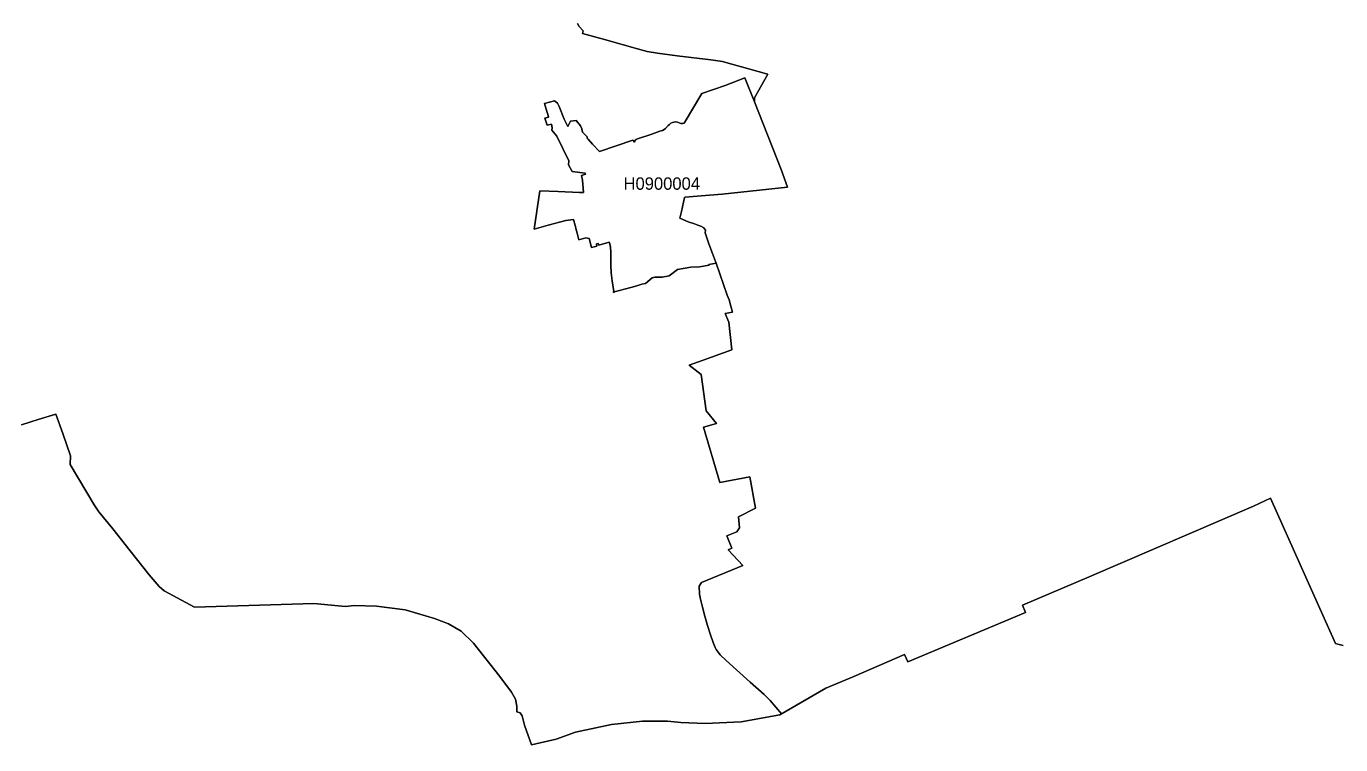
# Model space of a CAD drawing. Extents: x 369010 to 739155, y 6377141 to 6616555.
# Drawn here: x 643216 to 653824, y 6557204 to 6562999 of the extents above; entities that cross this region are included whole.
import ezdxf
from ezdxf.enums import TextEntityAlignment as Align

# ---------------------------------------------------------------- set-up
doc = ezdxf.new("R2010")
doc.units = 0
doc.header["$LTSCALE"] = 40
doc.layers.add('1', color=7, linetype='Continuous', lineweight=13)
doc.layers.add('2', color=7, linetype='Continuous')

msp = doc.modelspace()

# ---------------------------------------------------------------- linework, layer by layer
at = {"layer": '1'}
for points in [[(647664.16, 6563021.84), (647678.06, 6562997.34), (647709.34, 6562961.59), (647704.21, 6562941.4), (647881.79, 6562891.92), (648148.42, 6562815.95), (648226.04, 6562796.59), (648310.45, 6562781.36), (648469.17, 6562760.67), (648740.76, 6562727.24), (648835.26, 6562713.67), (648881.93, 6562702.08), (648988.85, 6562671.47), (649190.1, 6562614.37), (649201.69, 6562611.22), (649092.45, 6562420.89), (649094.44, 6562388.95), (649307.61, 6561844.44), (649359.91, 6561700.45), (648833.28, 6561643.85), (648664.13, 6561631.93), (648532.72, 6561619.03), (648529.74, 6561618.69), (648504.25, 6561504.66), (648490.52, 6561449.71), (648558.21, 6561422.24), (648608.52, 6561404.53), (648634.84, 6561395.26), (648644.93, 6561391.79), (648665.29, 6561383.35), (648683.16, 6561371.76), (648690.28, 6561364.15), (648696.57, 6561353.23), (648695.58, 6561331.38), (648725.53, 6561243.17), (648753.34, 6561167.03), (648779.32, 6561101.66), (648784.78, 6561087.26), (648872.5, 6560828.74), (648888.22, 6560791.01)], [(647841.24, 6561987.93), (648111.51, 6562081.28), (648123.76, 6562064.56), (648126.41, 6562072.34), (648131.21, 6562078.96), (648138.16, 6562084.59), (648149.08, 6562089.88), (648263.78, 6562128.94), (648329.81, 6562152.28), (648350.17, 6562159.4), (648363.74, 6562165.85), (648374.5, 6562173.46), (648397.83, 6562197.13), (648407.43, 6562206.9), (648419.35, 6562216.49), (648431.1, 6562222.95), (648443.18, 6562226.59), (648456.75, 6562228.08), (648472.31, 6562226.59), (648485.22, 6562220.96), (648498.3, 6562215.01), (648505.91, 6562213.35), (648512.2, 6562214.01), (648525.27, 6562217.98), (648669.1, 6562455.48), (648855.45, 6562521.19), (649015.33, 6562583.91), (649094.44, 6562388.95), (649092.45, 6562420.89), (649201.69, 6562611.22), (649190.1, 6562614.37), (648988.85, 6562671.47), (648881.93, 6562702.08), (648835.26, 6562713.67), (648740.76, 6562727.24), (648469.17, 6562760.67), (648310.45, 6562781.36), (648226.04, 6562796.59), (648148.42, 6562815.95), (647881.79, 6562891.92), (647704.21, 6562941.4), (647709.34, 6562961.59), (647678.06, 6562997.34), (647664.16, 6563021.84)], [(647681.53, 6561658.75), (647508.75, 6561666.86), (647361.95, 6561671.66), (647316.1, 6561362.49), (647427.48, 6561394.77), (647569.65, 6561430.85), (647633.87, 6561440.94), (647647.11, 6561391.46), (647648.27, 6561383.02), (647651.74, 6561368.62), (647661.51, 6561329.23), (647674.42, 6561275.27), (647731.18, 6561291.16), (647759.49, 6561285.7), (647777.86, 6561214.2), (647821.22, 6561225.46), (647818.07, 6561243.99), (647831.31, 6561247.47), (647836.78, 6561233.57), (647921.51, 6561257.56), (647925.32, 6561245.15), (647931.78, 6561215.69), (647935.09, 6561176.47), (647934.26, 6561119.37), (647934.59, 6561073.03), (647937.24, 6561008.65), (647945.68, 6560944.6), (647957.1, 6560858.53), (647954.95, 6560858.04), (647955.94, 6560852.41), (647971.5, 6560859.69), (648014.36, 6560871.28), (648052.26, 6560881.54), (648055.08, 6560881.54), (648124.09, 6560900.74), (648133.03, 6560902.56), (648142.79, 6560904.71), (648183.01, 6560917.62), (648212.47, 6560923.91), (648266.26, 6560970.75), (648288.6, 6560974.72), (648349.01, 6560975.38), (648404.79, 6560985.97), (648471.65, 6561036.12), (648579.39, 6561054.99), (648650.23, 6561059.29), (648726.36, 6561071.37), (648725.2, 6561076.83), (648784.78, 6561087.26), (648779.32, 6561101.66), (648753.34, 6561167.03), (648725.53, 6561243.17), (648695.58, 6561331.38), (648696.57, 6561353.23), (648690.28, 6561364.15), (648683.16, 6561371.76), (648665.29, 6561383.35), (648644.93, 6561391.79), (648634.84, 6561395.26), (648608.52, 6561404.53), (648558.21, 6561422.24), (648490.52, 6561449.71), (648504.25, 6561504.66), (648529.74, 6561618.69), (648532.72, 6561619.03), (648664.13, 6561631.93), (648833.28, 6561643.85), (649359.91, 6561700.45), (649307.61, 6561844.44), (649094.44, 6562388.95), (649015.33, 6562583.91), (648855.45, 6562521.19), (648669.1, 6562455.48), (648525.27, 6562217.98), (648512.2, 6562214.01), (648505.91, 6562213.35), (648498.3, 6562215.01), (648485.22, 6562220.96), (648472.31, 6562226.59), (648456.75, 6562228.08), (648443.18, 6562226.59), (648431.1, 6562222.95), (648419.35, 6562216.49), (648407.43, 6562206.9), (648397.83, 6562197.13), (648374.5, 6562173.46), (648363.74, 6562165.85), (648350.17, 6562159.4), (648329.81, 6562152.28), (648263.78, 6562128.94), (648149.08, 6562089.88), (648138.16, 6562084.59), (648131.21, 6562078.96), (648126.41, 6562072.34), (648123.76, 6562064.56), (648111.51, 6562081.28), (647841.24, 6561987.93), (647785.47, 6562049.17), (647750.71, 6562088.06), (647743.1, 6562095.35)], [(648973.29, 6558953.09), (648965.02, 6559042.96), (649100.73, 6559110.32), (649055.05, 6559363.54), (648813.91, 6559319.51), (648681.01, 6559763.89), (648786.6, 6559795.67), (648702.03, 6559897.29), (648663.3, 6560188.74), (648566.65, 6560265.7), (648678.86, 6560306.25), (648909.57, 6560389), (648885.91, 6560611.6), (648856.28, 6560682.44), (648914.54, 6560692.2), (648903.45, 6560741.19), (648888.22, 6560791.01), (648872.5, 6560828.74), (648784.78, 6561087.26), (648725.2, 6561076.83), (648726.36, 6561071.37), (648650.23, 6561059.29), (648579.39, 6561054.99), (648471.65, 6561036.12), (648404.79, 6560985.97), (648349.01, 6560975.38), (648288.6, 6560974.72), (648266.26, 6560970.75), (648212.47, 6560923.91), (648183.01, 6560917.62), (648142.79, 6560904.71), (648133.03, 6560902.56), (648124.09, 6560900.74), (648055.08, 6560881.54), (648052.26, 6560881.54), (648014.36, 6560871.28), (647971.5, 6560859.69), (647955.94, 6560852.41), (647954.95, 6560858.04), (647957.1, 6560858.53), (647945.68, 6560944.6), (647937.24, 6561008.65), (647934.59, 6561073.03), (647934.26, 6561119.37), (647935.09, 6561176.47), (647931.78, 6561215.69), (647925.32, 6561245.15), (647921.51, 6561257.56), (647836.78, 6561233.57), (647831.31, 6561247.47), (647818.07, 6561243.99), (647821.22, 6561225.46), (647777.86, 6561214.2), (647759.49, 6561285.7), (647731.18, 6561291.16), (647674.42, 6561275.27), (647661.51, 6561329.23), (647651.74, 6561368.62), (647648.27, 6561383.02), (647647.11, 6561391.46), (647633.87, 6561440.94), (647569.65, 6561430.85), (647427.48, 6561394.77), (647316.1, 6561362.49), (647361.95, 6561671.66), (647508.75, 6561666.86), (647681.53, 6561658.75), (647713.81, 6561658.42), (647704.87, 6561758.38), (647696.93, 6561794.29), (647729.53, 6561805.38), (647727.54, 6561814.65), (647620.79, 6561827.06), (647593.15, 6561881.35), (647593.82, 6561913.13), (647498.65, 6562113.39), (647457.61, 6562160.55), (647461.25, 6562179.59), (647453.8, 6562208.88), (647419.87, 6562199.94), (647400.51, 6562257.54), (647431.62, 6562266.15), (647425, 6562289.98), (647419.37, 6562302.06), (647398.02, 6562374.72), (647480.45, 6562397.56), (647504.61, 6562379.19), (647517.52, 6562351.71), (647556.91, 6562249.76), (647586.2, 6562190.18), (647608.71, 6562234.37), (647654.89, 6562239.67), (647688.32, 6562196.8), (647699.57, 6562171.64), (647706.03, 6562144), (647742.77, 6562108.09), (647743.1, 6562095.35), (647750.71, 6562088.06), (647785.47, 6562049.17), (647841.24, 6561987.93)], [(647743.1, 6562095.35), (647742.77, 6562108.09), (647706.03, 6562144), (647699.57, 6562171.64), (647688.32, 6562196.8), (647654.89, 6562239.67), (647608.71, 6562234.37), (647586.2, 6562190.18), (647556.91, 6562249.76), (647517.52, 6562351.71), (647504.61, 6562379.19), (647480.45, 6562397.56), (647398.02, 6562374.72), (647419.37, 6562302.06), (647425, 6562289.98), (647431.62, 6562266.15), (647400.51, 6562257.54), (647419.87, 6562199.94), (647453.8, 6562208.88), (647461.25, 6562179.59), (647457.61, 6562160.55), (647498.65, 6562113.39), (647593.82, 6561913.13), (647593.15, 6561881.35), (647620.79, 6561827.06), (647727.54, 6561814.65), (647729.53, 6561805.38), (647696.93, 6561794.29), (647704.87, 6561758.38), (647713.81, 6561658.42), (647681.53, 6561658.75)], [(648888.22, 6560791.01), (648903.45, 6560741.19), (648914.54, 6560692.2), (648856.28, 6560682.44), (648885.91, 6560611.6), (648909.57, 6560389), (648678.86, 6560306.25), (648566.65, 6560265.7), (648663.3, 6560188.74), (648702.03, 6559897.29), (648786.6, 6559795.67), (648681.01, 6559763.89), (648813.91, 6559319.51), (649055.05, 6559363.54), (649100.73, 6559110.32), (648965.02, 6559042.96), (648973.29, 6558953.09), (648950.78, 6558919.32), (648870.02, 6558889.53), (648909.57, 6558788.41), (648880.28, 6558775), (648997.95, 6558647.9), (648664.79, 6558511.85), (648645.59, 6558481.24), (648649.9, 6558418.34), (648656.85, 6558376.64), (648672.41, 6558312.26), (648692.6, 6558239.76), (648713.95, 6558164.79), (648737.28, 6558089.49), (648758.8, 6558026.76), (648775.35, 6557987.04), (648784.62, 6557970.82), (648799.35, 6557949.14), (648815.9, 6557929.44), (648864.56, 6557883.77), (649059.69, 6557708.66), (649172.56, 6557608.2), (649219.56, 6557560.54), (649311.25, 6557451.3), (649298.34, 6557443.69), (649667.91, 6557660.5), (649893.99, 6557752.36), (650303.61, 6557930.27), (650330.92, 6557872.51), (651281.08, 6558271.04), (651255.1, 6558328.14), (651794.97, 6558556.7), (653120.33, 6559128.52), (653258.85, 6559193.23), (653782.01, 6558020.64), (653801.71, 6558013.36), (653844.57, 6558004.09)], [(653258.85, 6559193.23), (653120.33, 6559128.52), (651794.97, 6558556.7), (651255.1, 6558328.14), (651281.08, 6558271.04), (650330.92, 6557872.51), (650303.61, 6557930.27), (649893.99, 6557752.36), (649667.91, 6557660.5), (649298.34, 6557443.69), (648984.71, 6557387.92), (648694.42, 6557374.01), (648497.8, 6557381.3), (648391.55, 6557392.05), (648188.97, 6557394.54), (647938.56, 6557366.23), (647649.43, 6557303.84), (647493.69, 6557247.9), (647293.76, 6557203.54), (647235.83, 6557361.43), (647217.79, 6557437.73), (647202.23, 6557461.07), (647175.09, 6557469.51), (647175.75, 6557513.37), (647163.84, 6557569.8), (647133.22, 6557626.9), (647037.72, 6557754.67), (646825.71, 6558022.62), (646726.08, 6558118.62), (646624.96, 6558177.54), (646511.42, 6558220.73), (646272.76, 6558290.41), (646041.72, 6558320.37), (645861.32, 6558326.32), (645792.8, 6558318.05), (645535.61, 6558343.2), (644574.69, 6558313.74), (644328.75, 6558445.32), (644289.69, 6558480.74), (644207.27, 6558574.41), (644054.68, 6558767.72), (643915.16, 6558944.32), (643802.78, 6559082.35), (643764.38, 6559139.44), (643570.75, 6559462.51), (643573.56, 6559533.84), (643511.66, 6559714.74), (643455.89, 6559870.81), (643312.89, 6559828.11), (643177.01, 6559784.91)], [(643177.01, 6559784.91), (643312.89, 6559828.11), (643455.89, 6559870.81), (643511.66, 6559714.74), (643573.56, 6559533.84), (643570.75, 6559462.51), (643764.38, 6559139.44), (643802.78, 6559082.35), (643915.16, 6558944.32), (644054.68, 6558767.72), (644207.27, 6558574.41), (644289.69, 6558480.74), (644328.75, 6558445.32), (644574.69, 6558313.74), (645535.61, 6558343.2), (645792.8, 6558318.05), (645861.32, 6558326.32), (646041.72, 6558320.37), (646272.76, 6558290.41), (646511.42, 6558220.73), (646624.96, 6558177.54), (646726.08, 6558118.62), (646825.71, 6558022.62), (647037.72, 6557754.67), (647133.22, 6557626.9), (647163.84, 6557569.8), (647175.75, 6557513.37), (647175.09, 6557469.51), (647202.23, 6557461.07), (647217.79, 6557437.73), (647235.83, 6557361.43), (647293.76, 6557203.54), (647493.69, 6557247.9), (647649.43, 6557303.84), (647938.56, 6557366.23), (648188.97, 6557394.54), (648391.55, 6557392.05), (648497.8, 6557381.3), (648694.42, 6557374.01), (648984.71, 6557387.92), (649298.34, 6557443.69), (649311.25, 6557451.3), (649219.56, 6557560.54), (649172.56, 6557608.2), (649059.69, 6557708.66), (648864.56, 6557883.77), (648815.9, 6557929.44), (648799.35, 6557949.14), (648784.62, 6557970.82), (648775.35, 6557987.04), (648758.8, 6558026.76), (648737.28, 6558089.49), (648713.95, 6558164.79), (648692.6, 6558239.76), (648672.41, 6558312.26), (648656.85, 6558376.64), (648649.9, 6558418.34), (648645.59, 6558481.24), (648664.79, 6558511.85), (648997.95, 6558647.9), (648880.28, 6558775), (648909.57, 6558788.41), (648870.02, 6558889.53), (648950.78, 6558919.32), (648973.29, 6558953.09)], [(653844.57, 6558004.09), (653801.71, 6558013.36), (653782.01, 6558020.64), (653258.85, 6559193.23)]]:
    msp.add_lwpolyline(points, dxfattribs=at)

# ---------------------------------------------------------------- texts
at = {"layer": '2'}
msp.add_text('H0900004', height=100, dxfattribs=at).set_placement((648344.94, 6561680.05), align=Align.CENTER)

doc.saveas('drawing.dxf')
